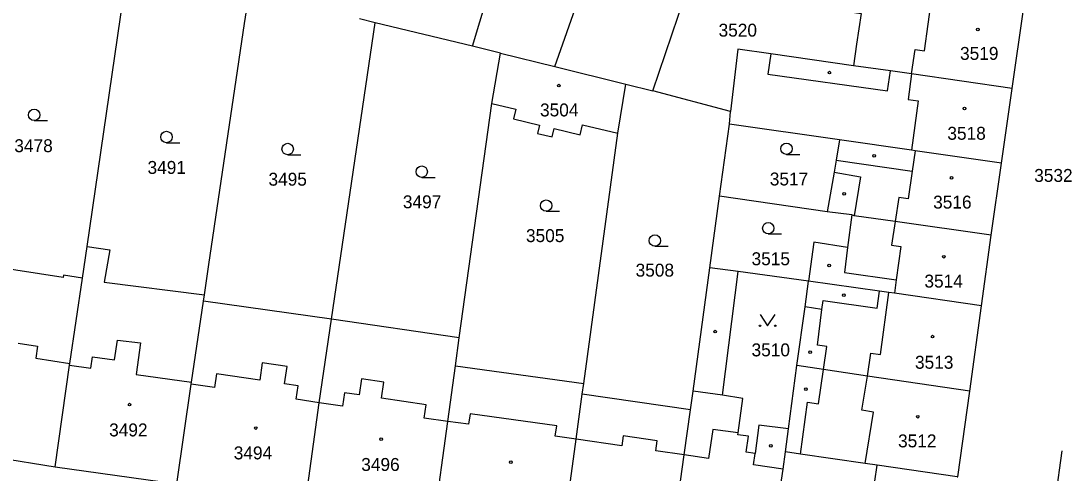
# Model space of a CAD drawing. Extents: x -756746 to -753363, y -1166406 to -1161727.
# Drawn here: x -755634.8 to -755498.1, y -1165477.4 to -1165417.9 of the extents above; entities that cross this region are included whole.
import ezdxf

# ---------------------------------------------------------------- set-up
doc = ezdxf.new("R2010")
doc.units = 0
for name, color, linetype in [('Hranice parcel', 7, 'Continuous'), ('Parcelní čísla', 7, 'Continuous'), ('Vnitřní kresba', 7, 'Continuous'), ('Značky budov', 7, 'Continuous'), ('Značky kultur', 7, 'Continuous')]:
    doc.layers.add(name, color=color, linetype=linetype)

msp = doc.modelspace()

# ---------------------------------------------------------------- linework, layer by layer
at = {"layer": 'Hranice parcel'}
for p, q in [((-755575.37, -1165421.26), (-755566.29, -1165391.28)), ((-755564.51, -1165423.93), (-755553.77, -1165393.48)), ((-755551.64, -1165427.13), (-755545.91, -1165410.37)), ((-755504.32, -1165426.81), (-755502.85, -1165416.43)), ((-755593.9, -1165457.14), (-755588.17, -1165418.16)), ((-755588.17, -1165418.16), (-755590.21, -1165417.66)), ((-755575.37, -1165421.26), (-755588.17, -1165418.16)), ((-755571.66, -1165422.18), (-755575.37, -1165421.26)), ((-755572.83, -1165428.77), (-755571.66, -1165422.18)), ((-755571.66, -1165422.18), (-755564.51, -1165423.93)), ((-755564.51, -1165423.93), (-755555.16, -1165426.25)), ((-755556.24, -1165432.7), (-755555.16, -1165426.25)), ((-755555.16, -1165426.25), (-755551.64, -1165427.13)), ((-755505.73, -1165436.64), (-755504.32, -1165426.81)), ((-755541.39, -1165429.85), (-755551.64, -1165427.13)), ((-755577.09, -1165459.62), (-755572.83, -1165428.77)), ((-755541.54, -1165431.49), (-755541.39, -1165429.85)), ((-755542.84, -1165440.99), (-755541.54, -1165431.49)), ((-755527.04, -1165433.58), (-755541.54, -1165431.49)), ((-755560.72, -1165465.64), (-755556.24, -1165432.7)), ((-755507.08, -1165446.09), (-755505.73, -1165436.64)), ((-755544.11, -1165450.39), (-755542.84, -1165440.99)), ((-755528.66, -1165443.04), (-755542.84, -1165440.99)), ((-755525.42, -1165443.44), (-755528.66, -1165443.04)), ((-755508.36, -1165455.39), (-755507.08, -1165446.09)), ((-755626.7, -1165451.77), (-755626.08, -1165447.62)), ((-755540.38, -1165450.9), (-755544.11, -1165450.39)), ((-755531.12, -1165452.15), (-755540.38, -1165450.9)), ((-755610.77, -1165454.81), (-755610.64, -1165453.94)), ((-755593.9, -1165457.14), (-755610.77, -1165454.81)), ((-755509.92, -1165466.63), (-755508.36, -1165455.39)), ((-755577.09, -1165459.62), (-755593.9, -1165457.14)), ((-755577.6, -1165463.3), (-755577.09, -1165459.62)), ((-755577.6, -1165463.3), (-755560.72, -1165465.64)), ((-755533.78, -1165471.6), (-755532.66, -1165463.24)), ((-755560.91, -1165467.03), (-755560.72, -1165465.64)), ((-755546.68, -1165469.1), (-755560.91, -1165467.03)), ((-755534.17, -1165474.63), (-755533.78, -1165471.6)), ((-755647.19, -1165473.89), (-755630.29, -1165476.57)), ((-755500.64, -1165495.24), (-755497.73, -1165474.48)), ((-755630.29, -1165476.57), (-755614.25, -1165478.83))]:
    msp.add_line(p, q, dxfattribs=at)
for points in [[(-755626.08, -1165447.62), (-755621.33, -1165414.97), (-755620.72, -1165410.62)], [(-755528.23, -1165412.89), (-755528.7, -1165416.31), (-755524.2, -1165416.95), (-755524.82, -1165420.98), (-755525.22, -1165423.82)], [(-755610.64, -1165453.94), (-755610.06, -1165449.98), (-755605.35, -1165418.25), (-755604.77, -1165414.3)], [(-755525.22, -1165423.82), (-755536.09, -1165422.27), (-755540.43, -1165421.65), (-755541.39, -1165429.85)], [(-755504.32, -1165426.81), (-755517.57, -1165424.91), (-755520.35, -1165424.51), (-755525.22, -1165423.82)], [(-755572.83, -1165428.77), (-755569.65, -1165429.53), (-755569.96, -1165430.82), (-755566.53, -1165431.63), (-755566.79, -1165432.73), (-755564.88, -1165433.18), (-755564.62, -1165432.08), (-755561.19, -1165432.9), (-755560.88, -1165431.6), (-755556.24, -1165432.7)], [(-755527.04, -1165433.58), (-755527.5, -1165436.25), (-755527.77, -1165437.84), (-755528.66, -1165443.04)], [(-755505.73, -1165436.64), (-755517.1, -1165435.01), (-755517.57, -1165434.94), (-755527.04, -1165433.58)], [(-755525.42, -1165443.44), (-755526.01, -1165447.74), (-755530.43, -1165447.05), (-755531.12, -1165452.15)], [(-755507.08, -1165446.09), (-755519.72, -1165444.33), (-755525.11, -1165443.55), (-755525.42, -1165443.44)], [(-755626.08, -1165447.62), (-755623.08, -1165448.06), (-755623.85, -1165452.29), (-755610.64, -1165453.94)], [(-755626.7, -1165451.77), (-755629.17, -1165451.39), (-755629.22, -1165451.68), (-755641.73, -1165449.73), (-755641.68, -1165449.44), (-755644.28, -1165449.03)], [(-755546.68, -1165469.1), (-755546.33, -1165466.64), (-755544.11, -1165450.39)], [(-755533.78, -1165471.6), (-755537.68, -1165471.08), (-755538.16, -1165474.81), (-755539.34, -1165474.64), (-755539.04, -1165472.56), (-755540.45, -1165472.36), (-755540.41, -1165472.11), (-755539.76, -1165467.61), (-755542.45, -1165467.15), (-755540.38, -1165450.9)], [(-755630.29, -1165476.57), (-755628.4, -1165463.23), (-755628.36, -1165463), (-755626.7, -1165451.77)], [(-755532.66, -1165463.24), (-755531.59, -1165455.53), (-755531.12, -1165452.15)], [(-755508.36, -1165455.39), (-755519.83, -1165453.76), (-755520.58, -1165453.65), (-755521.77, -1165453.48), (-755531.12, -1165452.15)], [(-755614.25, -1165478.83), (-755612.38, -1165465.69), (-755612.34, -1165465.43), (-755610.77, -1165454.81)], [(-755597.32, -1165481.27), (-755595.52, -1165468.15), (-755593.9, -1165457.14)], [(-755580.39, -1165483.68), (-755578.61, -1165470.61), (-755577.6, -1165463.3)], [(-755509.92, -1165466.63), (-755523.39, -1165464.66), (-755529.18, -1165463.77), (-755532.66, -1165463.24)], [(-755563.53, -1165486.12), (-755561.72, -1165472.94), (-755560.91, -1165467.03)], [(-755511.59, -1165477.89), (-755511.49, -1165477.91), (-755509.92, -1165466.63)], [(-755549.35, -1165488.24), (-755547.51, -1165475.01), (-755546.68, -1165469.1)], [(-755536.27, -1165490.14), (-755534.93, -1165480.09), (-755534.49, -1165476.9), (-755534.17, -1165474.63)], [(-755511.59, -1165477.89), (-755522.08, -1165476.35), (-755523.67, -1165476.13), (-755532.18, -1165474.91), (-755534.17, -1165474.63)]]:
    msp.add_lwpolyline(points, dxfattribs=at)
at = {"layer": 'Vnitřní kresba'}
for p, q in [((-755515.88, -1165421.85), (-755514.88, -1165414.77)), ((-755536.09, -1165422.27), (-755536.47, -1165424.95)), ((-755517.57, -1165424.91), (-755517.09, -1165421.67)), ((-755517.09, -1165421.67), (-755515.88, -1165421.85)), ((-755536.47, -1165424.95), (-755520.72, -1165427.12)), ((-755520.72, -1165427.12), (-755520.35, -1165424.51)), ((-755517.57, -1165424.91), (-755518.01, -1165428.27)), ((-755518.01, -1165428.27), (-755516.7, -1165428.45)), ((-755516.7, -1165428.45), (-755517.57, -1165434.94)), ((-755517.1, -1165435.01), (-755517.49, -1165437.7)), ((-755527.5, -1165436.25), (-755517.49, -1165437.7)), ((-755517.49, -1165437.7), (-755518.03, -1165441.33)), ((-755527.77, -1165437.84), (-755524.31, -1165438.43)), ((-755524.31, -1165438.43), (-755525.11, -1165443.55)), ((-755519.25, -1165441.15), (-755519.72, -1165444.33)), ((-755518.03, -1165441.33), (-755519.25, -1165441.15)), ((-755519.72, -1165444.33), (-755520.21, -1165447.42)), ((-755526.01, -1165447.74), (-755526.41, -1165451.01)), ((-755520.21, -1165447.42), (-755518.98, -1165447.59)), ((-755518.98, -1165447.59), (-755519.59, -1165451.97)), ((-755526.41, -1165451.01), (-755519.59, -1165451.97)), ((-755519.59, -1165451.97), (-755519.83, -1165453.76)), ((-755522.09, -1165455.71), (-755521.77, -1165453.48)), ((-755521.66, -1165461.82), (-755520.58, -1165453.65)), ((-755529.37, -1165455.88), (-755531.59, -1165455.53)), ((-755529.37, -1165455.88), (-755529.22, -1165454.7)), ((-755529.22, -1165454.7), (-755522.09, -1165455.71)), ((-755529.95, -1165460.58), (-755529.37, -1165455.88)), ((-755635.14, -1165460.33), (-755632.59, -1165460.72)), ((-755632.59, -1165460.72), (-755632.84, -1165462.31)), ((-755622.46, -1165462.49), (-755622.08, -1165459.91)), ((-755622.08, -1165459.91), (-755619.06, -1165460.27)), ((-755619.06, -1165460.27), (-755619.63, -1165464.43)), ((-755528.72, -1165460.77), (-755529.95, -1165460.58)), ((-755529.18, -1165463.77), (-755528.72, -1165460.77)), ((-755632.84, -1165462.31), (-755628.36, -1165463)), ((-755625.6, -1165463.61), (-755625.38, -1165462.13)), ((-755625.38, -1165462.13), (-755622.46, -1165462.49)), ((-755523.39, -1165464.66), (-755522.94, -1165461.64)), ((-755522.94, -1165461.64), (-755521.66, -1165461.82)), ((-755628.4, -1165463.23), (-755625.6, -1165463.61)), ((-755603.02, -1165462.91), (-755603.36, -1165465.19)), ((-755599.77, -1165463.38), (-755603.02, -1165462.91)), ((-755600.1, -1165465.67), (-755599.77, -1165463.38)), ((-755529.81, -1165468.28), (-755529.18, -1165463.77)), ((-755619.63, -1165464.43), (-755612.34, -1165465.43)), ((-755609.05, -1165464.36), (-755609.31, -1165466.14)), ((-755603.36, -1165465.19), (-755609.05, -1165464.36)), ((-755589.95, -1165465.01), (-755590.26, -1165467.12)), ((-755587.02, -1165465.44), (-755589.95, -1165465.01)), ((-755524.1, -1165469.14), (-755523.39, -1165464.66)), ((-755609.31, -1165466.14), (-755612.38, -1165465.69)), ((-755598.31, -1165465.93), (-755600.1, -1165465.67)), ((-755598.57, -1165467.7), (-755598.31, -1165465.93)), ((-755587.33, -1165467.55), (-755587.02, -1165465.44)), ((-755595.52, -1165468.15), (-755598.57, -1165467.7)), ((-755592.2, -1165466.84), (-755592.46, -1165468.6)), ((-755590.26, -1165467.12), (-755592.2, -1165466.84)), ((-755581.46, -1165468.41), (-755587.33, -1165467.55)), ((-755542.45, -1165467.15), (-755546.33, -1165466.64)), ((-755592.46, -1165468.6), (-755595.52, -1165468.15)), ((-755581.71, -1165470.16), (-755581.46, -1165468.41)), ((-755532.18, -1165474.91), (-755531.26, -1165468.09)), ((-755531.26, -1165468.09), (-755529.81, -1165468.28)), ((-755522.6, -1165469.37), (-755524.1, -1165469.14)), ((-755578.61, -1165470.61), (-755581.71, -1165470.16)), ((-755575.87, -1165470.99), (-755578.61, -1165470.61)), ((-755575.68, -1165469.6), (-755575.87, -1165470.99)), ((-755564.27, -1165471.17), (-755575.68, -1165469.6)), ((-755523.67, -1165476.13), (-755522.6, -1165469.37)), ((-755564.46, -1165472.57), (-755564.27, -1165471.17)), ((-755543.73, -1165471.65), (-755544.28, -1165475.48)), ((-755540.41, -1165472.11), (-755543.73, -1165471.65)), ((-755561.72, -1165472.94), (-755564.46, -1165472.57)), ((-755555.71, -1165473.82), (-755561.72, -1165472.94)), ((-755555.52, -1165472.5), (-755555.71, -1165473.82)), ((-755551.04, -1165473.15), (-755555.52, -1165472.5)), ((-755551.23, -1165474.47), (-755551.04, -1165473.15)), ((-755547.51, -1165475.01), (-755551.23, -1165474.47)), ((-755544.28, -1165475.48), (-755547.51, -1165475.01)), ((-755538.38, -1165476.33), (-755538.16, -1165474.81)), ((-755534.49, -1165476.9), (-755538.38, -1165476.33)), ((-755522.39, -1165478.47), (-755522.08, -1165476.35))]:
    msp.add_line(p, q, dxfattribs=at)
at = {"layer": 'Značky budov'}
for centre in [(-755508.86, -1165419.07), (-755528.39, -1165424.73), (-755563.99, -1165426.44), (-755510.61, -1165429.45), (-755522.49, -1165435.67), (-755512.3, -1165438.56), (-755526.43, -1165440.66), (-755528.42, -1165450.1), (-755513.31, -1165448.94), (-755526.48, -1165454), (-755543.43, -1165458.8), (-755514.8, -1165459.46), (-755530.92, -1165461.49), (-755531.47, -1165466.38), (-755620.48, -1165468.4), (-755516.76, -1165469.99), (-755603.89, -1165471.48), (-755587.37, -1165472.93), (-755536.1, -1165473.83), (-755570.3, -1165475.98)]:
    msp.add_circle(centre, 0.175, dxfattribs=at)
at = {"layer": 'Značky kultur'}
for p, q in [((-755633.04, -1165431.04), (-755631.29, -1165431.04)), ((-755615.64, -1165433.95), (-755613.89, -1165433.95)), ((-755599.68, -1165435.53), (-755597.93, -1165435.53)), ((-755534.03, -1165435.49), (-755532.28, -1165435.49)), ((-755582.04, -1165438.51), (-755580.29, -1165438.51)), ((-755565.66, -1165442.97), (-755563.91, -1165442.97)), ((-755536.43, -1165445.95), (-755534.68, -1165445.95)), ((-755551.35, -1165447.57), (-755549.6, -1165447.57))]:
    msp.add_line(p, q, dxfattribs=at)
msp.add_lwpolyline([(-755537.51, -1165456.53), (-755536.51, -1165458.03), (-755535.51, -1165456.53)], dxfattribs=at)
for centre, radius in [((-755633.04, -1165430.29), 0.75), ((-755615.64, -1165433.2), 0.75), ((-755599.68, -1165434.78), 0.75), ((-755534.03, -1165434.74), 0.75), ((-755582.04, -1165437.76), 0.75), ((-755565.66, -1165442.22), 0.75), ((-755536.43, -1165445.2), 0.75), ((-755551.35, -1165446.82), 0.75), ((-755537.51, -1165458.03), 0.1), ((-755535.51, -1165458.03), 0.1)]:
    msp.add_circle(centre, radius, dxfattribs=at)

# ---------------------------------------------------------------- texts
at = {"layer": 'Parcelní čísla'}
for s, p in [('3520', (-755542.97, -1165419.99)), ('3519', (-755511.19, -1165423.05)), ('3504', (-755566.47, -1165430.49)), ('3518', (-755512.86, -1165433.56)), ('3478', (-755635.66, -1165435.19)), ('3491', (-755618.13, -1165438.05)), ('3532', (-755501.43, -1165439.1)), ('3495', (-755602.21, -1165439.6)), ('3517', (-755536.23, -1165439.57)), ('3497', (-755584.52, -1165442.57)), ('3516', (-755514.73, -1165442.61)), ('3505', (-755568.32, -1165447.02)), ('3515', (-755538.63, -1165450.06)), ('3508', (-755553.89, -1165451.56)), ('3514', (-755515.88, -1165453)), ('3510', (-755538.63, -1165462.05)), ('3513', (-755517.12, -1165463.68)), ('3492', (-755623.18, -1165472.58)), ('3512', (-755519.35, -1165474.02)), ('3494', (-755606.78, -1165475.6)), ('3496', (-755590, -1165477.12))]:
    msp.add_text(s, height=1.7, dxfattribs=at).set_placement(p)

doc.saveas('drawing.dxf')
